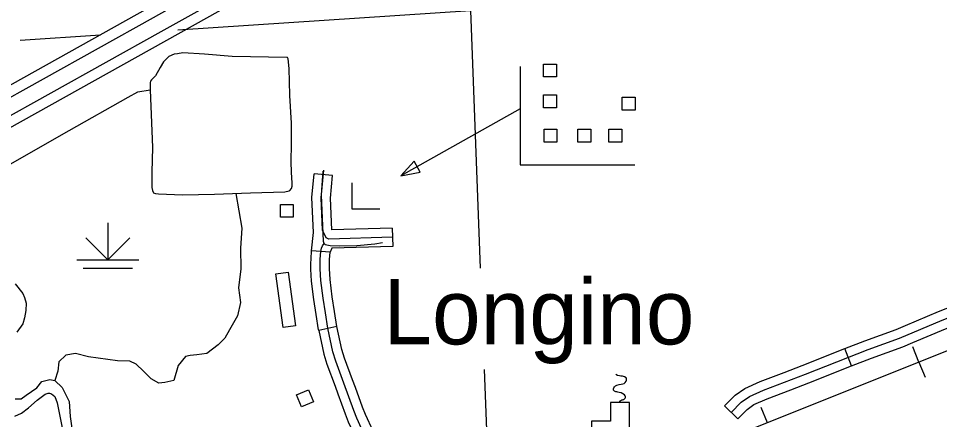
# Model space of a CAD drawing. Extents: x 1084508 to 1142749, y 1057638 to 1093403.
# Drawn here: x 1131057 to 1133393, y 1086896 to 1087915 of the extents above; entities that cross this region are included whole.
import ezdxf

# ---------------------------------------------------------------- set-up
doc = ezdxf.new("R2010")
doc.units = 0
for name, color, linetype in [('Level 19', 7, 'Continuous'), ('Level 24', 7, 'Continuous'), ('Level 31', 7, 'Continuous'), ('Level 32', 7, 'Continuous'), ('Level 35', 7, 'Continuous'), ('Level 4', 7, 'Continuous'), ('Level 40', 7, 'Continuous'), ('Level 44', 7, 'Continuous'), ('Level 45', 7, 'Continuous'), ('Level 47', 7, 'Continuous'), ('Level 5', 7, 'Continuous'), ('Level 56', 7, 'Continuous'), ('Level 57', 7, 'Continuous')]:
    doc.layers.add(name, color=color, linetype=linetype)

msp = doc.modelspace()

# ---------------------------------------------------------------- linework, layer by layer
at = {"layer": 'Level 19'}
for points in [[(1125570.8, 1085456), (1125906.7, 1085513.1), (1126629.3, 1085635), (1127313, 1085751.9), (1127413.8, 1085771.8), (1127529.5, 1085803.2), (1127631.6, 1085838.9), (1127747.3, 1085887.5), (1127891, 1085962), (1128592, 1086352.1), (1129299.5, 1086745.1), (1129953.9, 1087110.1), (1130700.8, 1087528), (1131399.5, 1087917.8), (1131603.3, 1088032.7), (1131686, 1088075.1), (1132261.9, 1088351.4), (1132934.2, 1088671.1), (1133321.4, 1088856.5), (1133465.5, 1088936.9), (1133575, 1089002.3), (1133716, 1089095.3), (1133825.2, 1089174.3)], [(1133828.1, 1089093.1), (1133754.4, 1089039.7), (1133610.9, 1088945.1), (1133499.3, 1088878.4), (1133352.4, 1088796.6), (1132963.2, 1088610.2), (1132291, 1088290.5), (1131716, 1088014.6), (1131635.3, 1087973.2), (1131432.5, 1087858.9), (1130733.7, 1087469.1), (1129986.8, 1087051.2), (1129332.3, 1086686.1), (1128624.8, 1086293.1), (1127922.9, 1085902.5), (1127775.9, 1085826.4), (1127655.8, 1085775.9), (1127549.5, 1085738.7), (1127429.2, 1085706), (1127325.2, 1085685.5), (1126640.6, 1085568.5), (1125918, 1085446.6), (1125573.5, 1085388)], [(1133452.2, 1088960), (1133309.1, 1088880.2), (1132922.7, 1088695.2), (1132250.4, 1088375.4), (1131674.1, 1088099), (1131590.7, 1088056.2), (1131386.4, 1087941), (1130687.8, 1087551.3), (1129940.9, 1087133.4), (1129286.5, 1086768.4), (1128579, 1086375.4), (1127878.4, 1085985.5), (1127735.9, 1085911.7), (1127622, 1085863.9), (1127521.5, 1085828.7), (1127407.7, 1085797.8), (1127308.2, 1085778.2), (1126624.8, 1085661.3), (1125902.2, 1085539.4), (1125569.8, 1085482.9), (1125570.8, 1085456)], [(1125573.5, 1085388), (1125572.4, 1085414.8), (1125913.5, 1085472.9), (1126636.1, 1085594.8), (1127320.4, 1085711.8), (1127423.1, 1085732), (1127541.6, 1085764.2), (1127646.2, 1085800.8), (1127764.6, 1085850.5), (1127910.3, 1085926), (1128611.8, 1086316.4), (1129319.3, 1086709.4), (1129973.8, 1087074.5), (1130720.7, 1087492.4), (1131419.4, 1087882.2), (1131622.7, 1087996.7), (1131704.1, 1088038.5), (1132279.5, 1088314.5), (1132951.7, 1088634.3), (1133340.2, 1088820.3), (1133485.9, 1088901.5)]]:
    msp.add_lwpolyline(points, dxfattribs=at)
at = {"layer": 'Level 31'}
msp.add_line((1131864.6, 1087133), (1131818.6, 1087123), dxfattribs=at)
for points in [[(1131799, 1087292.8), (1131799.2, 1087304.8), (1131800.7, 1087325)], [(1131935.1, 1086857.2), (1131915.2, 1086900.2), (1131907.7, 1086919.4), (1131882.4, 1086989.1), (1131861.8, 1087044.8), (1131854.5, 1087068.7), (1131841.5, 1087128.3), (1131835.4, 1087167.4), (1131829.6, 1087204.7), (1131824.2, 1087249.8), (1131822.4, 1087279.5), (1131822.7, 1087303.7), (1131824.2, 1087323.2)], [(1131846.1, 1087292.1), (1131846.3, 1087302.7), (1131847.7, 1087321.5)], [(1131818.6, 1087123), (1131818.4, 1087124), (1131812.1, 1087163.7), (1131806.3, 1087201.5), (1131800.7, 1087247.7), (1131798.8, 1087278.9), (1131799, 1087292.8)], [(1131864.7, 1087132.7), (1131858.7, 1087171), (1131852.9, 1087207.9), (1131847.6, 1087252), (1131845.9, 1087280), (1131846.1, 1087292.1)], [(1131818.6, 1087123), (1131831.7, 1087062.7), (1131839.4, 1087037.3), (1131860.3, 1086981), (1131867.3, 1086961.7)], [(1131911.5, 1086977.7), (1131904.5, 1086997.2), (1131884.1, 1087052.3), (1131877.3, 1087074.6), (1131864.6, 1087133)], [(1131971.4, 1086817.9), (1131970.7, 1086823.6), (1131968.5, 1086834.8), (1131964.9, 1086847.4), (1131956.6, 1086866.8), (1131936.9, 1086909.5), (1131929.7, 1086927.7), (1131911.5, 1086977.7)], [(1131867.3, 1086961.7), (1131885.6, 1086911), (1131893.6, 1086890.9), (1131913.6, 1086847.6), (1131920.5, 1086831.6), (1131922.7, 1086823.9), (1131924.1, 1086816.3), (1131924.6, 1086812.4)]]:
    msp.add_lwpolyline(points, dxfattribs=at)
at = {"layer": 'Level 32'}
for p, q in [((1131853.6, 1087516), (1131806.7, 1087520.2)), ((1132005, 1087383), (1132006.3, 1087336)), ((1131847.7, 1087321.5), (1131800.7, 1087325))]:
    msp.add_line(p, q, dxfattribs=at)
for points in [[(1131800.7, 1087325), (1131805, 1087371.4), (1131801.4, 1087460.1), (1131806.7, 1087520.2)], [(1131829.2, 1087527.6), (1131826.4, 1087492.2), (1131824.9, 1087466.2), (1131829.6, 1087349.8), (1131831.4, 1087344.7), (1131834.7, 1087341.5), (1131839.4, 1087340), (1131848, 1087338.9), (1131871.9, 1087337.5), (1131914.9, 1087338.6), (1131961.1, 1087342.5), (1131980.6, 1087345.8)], [(1132005.7, 1087359.5), (1131844.3, 1087355), (1131837.5, 1087357.8), (1131828.4, 1087377.1), (1131825, 1087459.6), (1131831.2, 1087530)], [(1131851.9, 1087378.7), (1131848.5, 1087459), (1131853.6, 1087516)], [(1132005, 1087383), (1131851.9, 1087378.7)], [(1131824.2, 1087323.2), (1131826, 1087332.2), (1131828.5, 1087337.9), (1131832.2, 1087343.9)], [(1132006.3, 1087336), (1131851.7, 1087331.6), (1131847.7, 1087321.5)]]:
    msp.add_lwpolyline(points, dxfattribs=at)
at = {"layer": 'Level 35'}
for points in [[(1131745.1, 1087720.4), (1131743.6, 1087788), (1131741.2, 1087812.7), (1131739.4, 1087815.9), (1131737.7, 1087815.9), (1131598.8, 1087818.8), (1131528.7, 1087824.7), (1131473.8, 1087828.2), (1131460.3, 1087825.6), (1131451.8, 1087824.5), (1131438.7, 1087818.2), (1131428.7, 1087808.7), (1131424.7, 1087804.7), (1131416.5, 1087790.9), (1131404.5, 1087769.3), (1131394.3, 1087759), (1131391.8, 1087755.7), (1131391.3, 1087752.7), (1131391.3, 1087733.5), (1131397.1, 1087587.7), (1131395, 1087525), (1131395.7, 1087485.8), (1131396.6, 1087477.9), (1131398.4, 1087474), (1131399.7, 1087472.7), (1131404.5, 1087470.5), (1131412.6, 1087470), (1131472.8, 1087467.1), (1131554.2, 1087469.2), (1131645.7, 1087472.2), (1131733, 1087475), (1131744, 1087477), (1131745.3, 1087477.9), (1131749.8, 1087483.2), (1131751.6, 1087489.3), (1131751.6, 1087497.5), (1131749.4, 1087524.2), (1131748.7, 1087552), (1131749.4, 1087595.8), (1131749.4, 1087624), (1131749.4, 1087648.9), (1131745.1, 1087719.6)], [(1131049, 1087241.5), (1131068.5, 1087216.4), (1131072.7, 1087206.7), (1131076.9, 1087192), (1131075.5, 1087173.9), (1131072.7, 1087155.1), (1131067.8, 1087139.8), (1131052.5, 1087118.9)], [(1131048.3, 1086949.1), (1131064.3, 1086949.1), (1131076.9, 1086958.1), (1131104, 1086976.9), (1131116.5, 1086992.9), (1131136.7, 1086998.5), (1131149.2, 1086995.7), (1131168, 1086978.3), (1131185.4, 1086942.8), (1131188.2, 1086904.5), (1131195.5, 1086851.4)], [(1131048.1, 1086905.3), (1131065.1, 1086912.6), (1131082.8, 1086926.3), (1131104.6, 1086945.7), (1131124.7, 1086961), (1131132, 1086963.4), (1131136, 1086963.4), (1131140.9, 1086961.8), (1131148.9, 1086955.4), (1131155.4, 1086939.2), (1131168.3, 1086875.5), (1131173.1, 1086835.1), (1131170.7, 1086794), (1131172.1, 1086739.8), (1131172.1, 1086690.6)]]:
    msp.add_lwpolyline(points, dxfattribs=at)
at = {"layer": 'Level 4'}
for points in [[(1131461.1, 1087886.4), (1132203.4, 1087935), (1133881.3, 1087994), (1133889.4, 1087994.3)], [(1131061.2, 1087860.2), (1131265.5, 1087873.6)]]:
    msp.add_lwpolyline(points, dxfattribs=at)
at = {"layer": 'Level 40'}
for p, q in [((1133341.2, 1087042.7), (1133325.7, 1087081.2)), ((1133341.2, 1087042.7), (1133356.6, 1087004.3)), ((1132956.6, 1086888.5), (1132941.2, 1086927))]:
    msp.add_line(p, q, dxfattribs=at)
msp.add_lwpolyline([(1134040, 1087322.6), (1133385.5, 1087060.5), (1132774.6, 1086815.6), (1132287.4, 1086618.2), (1132106.2, 1086544.7), (1131884.5, 1086455.1), (1131694, 1086378.2), (1131299.9, 1086218.4), (1130887.2, 1086053.2), (1130472, 1085886.7), (1130052.9, 1085718), (1129626.3, 1085547.7), (1129206, 1085378.7), (1128791.2, 1085211.7), (1128362.9, 1085038.5), (1127956.1, 1084875.8), (1127539.2, 1084706.7), (1127121.4, 1084537.7), (1126688.9, 1084363.6)], dxfattribs=at)
msp.add_lwpolyline([(1134040, 1087322.6), (1133385.5, 1087060.5), (1132774.6, 1086815.6), (1132287.4, 1086618.2), (1132106.2, 1086544.7), (1131884.5, 1086455.1), (1131694, 1086378.2), (1131299.9, 1086218.4), (1130887.2, 1086053.2), (1130472, 1085886.7), (1130052.9, 1085718), (1129626.3, 1085547.7), (1129206, 1085378.7), (1128791.2, 1085211.7), (1128362.9, 1085038.5), (1127956.1, 1084875.8), (1127539.2, 1084706.7), (1127121.4, 1084537.7), (1126688.9, 1084363.6)], dxfattribs=at)
at = {"layer": 'Level 44'}
for p, q in [((1131283.6, 1087396.5), (1131283.6, 1087302.3)), ((1131283.6, 1087302.3), (1131228.1, 1087357.8)), ((1131283.6, 1087302.3), (1131339.1, 1087357.8)), ((1131205.1, 1087302.3), (1131362, 1087302.3)), ((1131220.8, 1087280.9), (1131346.4, 1087280.9))]:
    msp.add_line(p, q, dxfattribs=at)
at = {"layer": 'Level 45'}
for p, q in [((1133170.2, 1087032.8), (1133152.9, 1087076.6)), ((1132881.5, 1086898.1), (1132848, 1086931.1))]:
    msp.add_line(p, q, dxfattribs=at)
for points in [[(1132864.8, 1086914.6), (1132890.3, 1086940.5), (1132910.9, 1086955.2), (1132947.1, 1086971.2), (1133053.2, 1087011.9), (1133212.5, 1087074.8), (1133291.7, 1087103.4), (1133399.6, 1087148.8), (1133442.8, 1087166.2), (1133570.5, 1087215), (1133727.8, 1087279.7), (1133894.2, 1087346.6), (1133933.3, 1087361.4)], [(1133307.3, 1087135.5), (1133390.7, 1087170.6), (1133434.2, 1087188.1), (1133461.4, 1087198.5)], [(1133325.5, 1087092.1), (1133408.6, 1087127.1), (1133451.4, 1087144.3), (1133478.2, 1087154.5)], [(1133152.9, 1087076.6), (1133204.1, 1087096.9), (1133283.1, 1087125.4), (1133307.3, 1087135.5)], [(1132998.9, 1087016.3), (1133044.6, 1087033.8), (1133152.9, 1087076.6)], [(1133170.2, 1087032.8), (1133220.8, 1087052.8), (1133300.2, 1087081.5), (1133325.5, 1087092.1)], [(1133015.7, 1086972.3), (1133061.7, 1086989.9), (1133170.2, 1087032.8)], [(1132848, 1086931.1), (1132875, 1086958.5), (1132899.2, 1086975.8), (1132938.1, 1086993), (1132998.9, 1087016.3)], [(1132881.5, 1086898.1), (1132905.6, 1086922.5), (1132922.6, 1086934.7), (1132956.1, 1086949.5), (1133015.7, 1086972.3)]]:
    msp.add_lwpolyline(points, dxfattribs=at)
at = {"layer": 'Level 47'}
for points in [[(1130476.6, 1087325.2), (1130507.7, 1087266.3), (1130519.5, 1087263.7), (1130548.2, 1087275.5), (1130633.3, 1087323.5), (1130756, 1087396.4), (1130922.3, 1087480.5), (1131185.7, 1087631), (1131334.9, 1087715.2), (1131360.2, 1087728.5), (1131391.3, 1087733.7)], [(1131608.6, 1087471), (1131623.8, 1087382.7), (1131620.2, 1087332.1), (1131621.4, 1087279.2), (1131615.4, 1087231), (1131620.2, 1087193.7), (1131613, 1087159.6), (1131592.5, 1087124.7), (1131580.5, 1087103), (1131563.7, 1087086.2), (1131534.8, 1087064.5), (1131509.5, 1087060.9), (1131492.5, 1087059.2)], [(1131492.5, 1087059.2), (1131480.3, 1087056.7), (1131462.3, 1087033.9), (1131451.4, 1086995.4), (1131428.6, 1086990.5), (1131413, 1086989.3), (1131393.7, 1087000.2), (1131374.5, 1087019.4), (1131355.2, 1087037.5), (1131339.6, 1087044.7), (1131308.3, 1087045.9), (1131234.9, 1087055.5), (1131201.5, 1087064.6), (1131177.4, 1087059.8), (1131159.1, 1087043.5), (1131157, 1087019.5), (1131149.2, 1086995.7)]]:
    msp.add_lwpolyline(points, dxfattribs=at)
at = {"layer": 'Level 5'}
for points in [[(1132203.4, 1087935), (1132228.3, 1087281.4)], [(1132238.1, 1087024), (1132250.6, 1086695.1)]]:
    msp.add_lwpolyline(points, dxfattribs=at)
at = {"layer": 'Level 56'}
for points in [[(1132389, 1087766.8), (1132389, 1087799.4), (1132421.7, 1087799.4), (1132421.7, 1087766.8)], [(1132389, 1087688.1), (1132389, 1087720.8), (1132421.7, 1087720.8), (1132421.7, 1087688.1)], [(1132588.5, 1087682.2), (1132588.5, 1087714.9), (1132621.3, 1087714.9), (1132621.3, 1087682.2)], [(1132390.1, 1087601.2), (1132390.1, 1087633.9), (1132422.9, 1087633.9), (1132422.9, 1087601.2)], [(1132475.8, 1087601.2), (1132475.8, 1087633.9), (1132508.6, 1087633.9), (1132508.6, 1087601.2)], [(1132554.5, 1087601.2), (1132554.5, 1087633.9), (1132587.2, 1087633.9), (1132587.2, 1087601.2)], [(1132076.3, 1087524.7), (1132060.6, 1087552.6), (1132026.6, 1087515.1)], [(1131721.5, 1087410.3), (1131721.5, 1087442.9), (1131754.2, 1087442.9), (1131754.2, 1087410.3)], [(1131759.5, 1087134.6), (1131728.3, 1087130.4), (1131710, 1087266.5), (1131741.2, 1087270.7)], [(1131805.1, 1086941.5), (1131774.9, 1086929), (1131762.4, 1086959.3), (1131792.5, 1086971.8)]]:
    msp.add_lwpolyline(points, close=True, dxfattribs=at)
for points in [[(1132329.4, 1087793.4), (1132329.4, 1087543.3), (1132620.5, 1087543.3)], [(1132329.4, 1087685.4), (1132026.6, 1087515.1)], [(1131973.7, 1087430.5), (1131903.3, 1087430.5), (1131903.3, 1087497.5)]]:
    msp.add_lwpolyline(points, dxfattribs=at)
at = {"layer": 'Level 57'}
msp.add_lwpolyline([(1132581, 1086940.4), (1132581.2, 1086941.1), (1132581.5, 1086941.8), (1132582.2, 1086942.7), (1132582.8, 1086943.4), (1132583.2, 1086943.8), (1132583.9, 1086944.3), (1132584.5, 1086944.8), (1132585.2, 1086945.2), (1132586.6, 1086945.9), (1132587.7, 1086946.3), (1132588.8, 1086946.7), (1132590.6, 1086947.1), (1132592.4, 1086947.8), (1132594.5, 1086949), (1132595.9, 1086950.5), (1132596.8, 1086952.4), (1132596.9, 1086954.7), (1132595.9, 1086956.9), (1132594, 1086959.6), (1132589.9, 1086962.2), (1132586, 1086964.1), (1132581.1, 1086965.6), (1132577.6, 1086966.3), (1132575.1, 1086966.7), (1132572.3, 1086967.3), (1132568.8, 1086968.9), (1132566.6, 1086971.5), (1132566, 1086974.5), (1132566.8, 1086977.5), (1132568.8, 1086980), (1132571.6, 1086982.4), (1132575.1, 1086983.9), (1132580.7, 1086985.4), (1132585.4, 1086986.6), (1132589.9, 1086987.4), (1132593, 1086988.2), (1132596.1, 1086990.3), (1132598.7, 1086993.7), (1132599.4, 1086997), (1132599.3, 1087000.1), (1132598.4, 1087002.5), (1132594.5, 1087005.3), (1132588.9, 1087006.7), (1132585.3, 1087006.8), (1132581.7, 1087007.2), (1132576.1, 1087008.8), (1132571.9, 1087010.6)], dxfattribs=at)
msp.add_lwpolyline([(1132510.4, 1086844.1), (1132606.5, 1086844.1), (1132606.5, 1086940.2), (1132558.5, 1086940.2), (1132558.5, 1086892.1), (1132510.4, 1086892.1)], close=True, dxfattribs=at)

# ---------------------------------------------------------------- texts
at = {"layer": 'Level 24'}
msp.add_text('Longino', height=165.73, dxfattribs=at).set_placement((1131982.8, 1087087.5))

doc.saveas('drawing.dxf')
